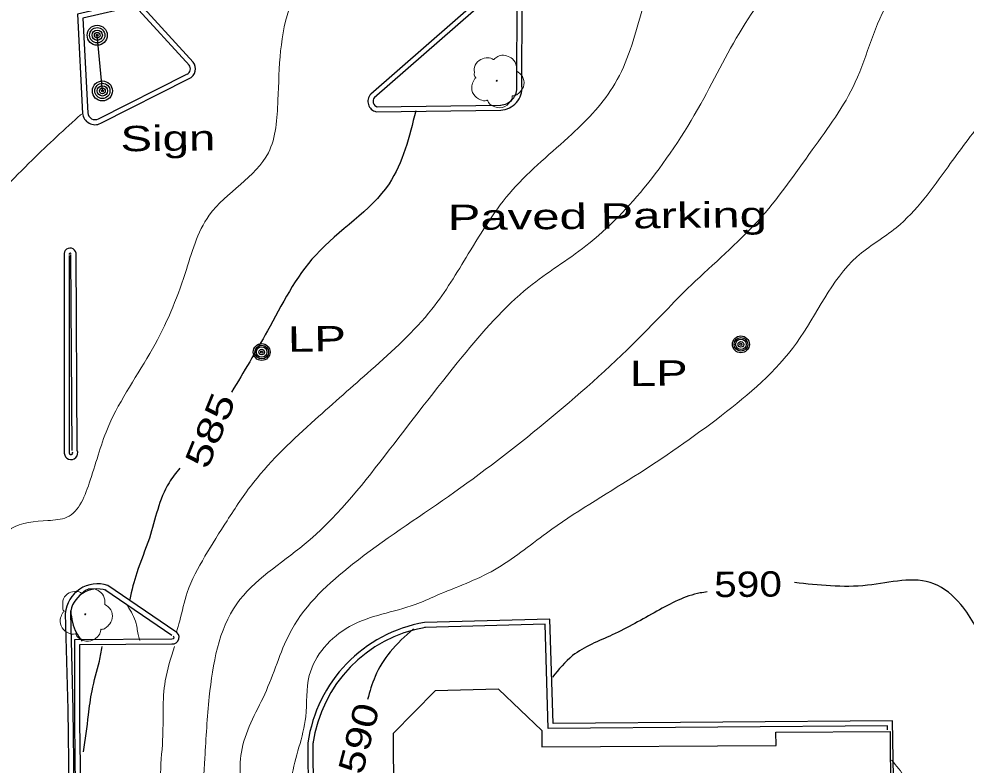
# Model space of a CAD drawing. Extents: x 2361708 to 2370558, y 6977955 to 6991887.
# Drawn here: x 2369400.6 to 2369580.2, y 6990436.3 to 6990577.7 of the extents above; entities that cross this region are included whole.
import ezdxf
from ezdxf.enums import TextEntityAlignment as Align

# ---------------------------------------------------------------- set-up
doc = ezdxf.new("R2010")
doc.units = 0
doc.header["$LTSCALE"] = 1.9
for name, color, linetype, lineweight in [('11', 7, 'Continuous', 25), ('2', 7, 'Continuous', 25), ('20', 7, 'Continuous', 25), ('21', 7, 'Continuous', 25), ('29', 7, 'Continuous', 13), ('31', 7, 'Continuous', 13), ('35', 7, 'Continuous', 13)]:
    doc.layers.add(name, color=color, linetype=linetype, lineweight=lineweight)

msp = doc.modelspace()

# ---------------------------------------------------------------- linework, layer by layer
at = {"layer": '11'}
for points in [[(2369499.748, 6990442.865), (2369491.553, 6990450.687), (2369479.545, 6990450.343), (2369471.572, 6990442.257), (2369471.652, 6990430.697), (2369480.199, 6990422.688)], [(2369499.748, 6990442.865), (2369499.768, 6990439.735), (2369544.167, 6990439.967), (2369544.153, 6990442.548), (2369565.793, 6990442.674), (2369565.865, 6990430.924), (2369564.134, 6990430.917)]]:
    msp.add_lwpolyline(points, dxfattribs=at)
at = {"layer": '2'}
for p, q in [((2369502.726, 6990594.39), (2369467.318, 6990563.452)), ((2369503.352, 6990593.667), (2369467.945, 6990562.728)), ((2369415.71, 6990558.781), (2369432.48, 6990567.241)), ((2369416.138, 6990557.925), (2369432.908, 6990566.385)), ((2369468.341, 6990561.072), (2369491.959, 6990561.387)), ((2369468.35, 6990560.112), (2369491.968, 6990560.427)), ((2369409.197, 6990532.888), (2369409.223, 6990495.386)), ((2369410.157, 6990532.886), (2369410.183, 6990495.385)), ((2369410.738, 6990495.93), (2369410.495, 6990532.97)), ((2369411.698, 6990495.94), (2369411.455, 6990532.979)), ((2369429.643, 6990460.848), (2369416.92, 6990469.528)), ((2369430.185, 6990461.644), (2369417.462, 6990470.323)), ((2369409.423, 6990465.016), (2369409.916, 6990446.79)), ((2369410.382, 6990465.046), (2369410.876, 6990446.819)), ((2369409.916, 6990446.79), (2369411.463, 6990302.108)), ((2369410.876, 6990446.799), (2369412.423, 6990302.117)), ((2369412.913, 6990302.162), (2369411.229, 6990444.322)), ((2369413.873, 6990302.171), (2369412.189, 6990444.332))]:
    msp.add_line(p, q, dxfattribs=at)
for points in [[(2369495.035, 6990564.986), (2369495.084, 6990581.837), (2369503.894, 6990582.001), (2369503.933, 6990593.582)], [(2369495.995, 6990564.985), (2369496.044, 6990580.896), (2369504.852, 6990581.06), (2369504.893, 6990593.581)], [(2369433.659, 6990569.542), (2369422.988, 6990581.181), (2369411.721, 6990578.614), (2369412.71, 6990559.812)], [(2369432.955, 6990568.895), (2369422.657, 6990580.118), (2369412.719, 6990577.853), (2369413.67, 6990559.861)], [(2369546.215, 6990311.071), (2369568.607, 6990311.934), (2369566.214, 6990444.668), (2369501.886, 6990444.155), (2369501.307, 6990463.951), (2369477.512, 6990463.334)], [(2369565.29, 6990442.979), (2369565.273, 6990443.699), (2369500.955, 6990443.186), (2369500.376, 6990462.962), (2369477.541, 6990462.375)], [(2369411.229, 6990444.332), (2369411.219, 6990460.083), (2369429.589, 6990460.218)], [(2369412.189, 6990444.332), (2369412.178, 6990459.132), (2369429.598, 6990459.258)], [(2369455.418, 6990440.473), (2369455.55, 6990420.263), (2369475.425, 6990419.882), (2369475.862, 6990382.394)], [(2369456.379, 6990440.482), (2369456.502, 6990421.202), (2369476.376, 6990420.822), (2369476.822, 6990382.404)]]:
    msp.add_lwpolyline(points, dxfattribs=at)
for centre, radius, start, end in [((2370908.863, 6989030.092), 2208.068, 129.1299, 136.56719), ((2370908.863, 6989030.092), 2207.108, 129.1299, 136.56719), ((2369432.028, 6990568.261), 1.113, 295.14868, 38.13871), ((2369432.028, 6990568.261), 2.073, 295.14868, 38.13871), ((2369491.768, 6990564.66), 3.279, 272.7079, 4.39234), ((2369491.768, 6990564.66), 4.239, 272.7079, 4.39234), ((2369468.827, 6990562.09), 2.033, 137.92745, 256.43572), ((2369468.827, 6990562.09), 1.073, 137.92745, 256.43572), ((2369415.058, 6990560.019), 2.357, 185.03119, 297.29378), ((2369415.058, 6990560.019), 1.397, 185.03119, 297.29378), ((2369410.319, 6990533.126), 1.146, 352.61689, 192.00157), ((2369410.319, 6990533.126), 0.186, 352.61689, 192.00157), ((2369410.503, 6990495.467), 1.282, 183.63408, 21.56415), ((2369410.503, 6990495.467), 0.322, 183.63408, 21.56415), ((2369415.519, 6990464.524), 6.116, 71.47171, 175.38769), ((2369415.519, 6990464.524), 5.156, 71.47171, 175.38769), ((2369482.167, 6990436.729), 27.009, 99.92492, 172.03271), ((2369482.167, 6990436.729), 26.049, 99.92492, 172.03271), ((2369429.767, 6990460.48), 1.234, 262.1567, 70.19524), ((2369429.767, 6990460.48), 0.274, 262.1567, 70.19524)]:
    msp.add_arc(centre, radius, start, end, dxfattribs=at)
at = {"layer": '20'}
for centre, radius in [((2369446.653, 6990514.573), 1.6), ((2369537.503, 6990516.028), 1.6), ((2369537.503, 6990516.028), 1.3), ((2369537.503, 6990516.028), 1), ((2369537.503, 6990516.028), 0.539), ((2369537.503, 6990516.028), 0.192), ((2369446.653, 6990514.573), 1.3), ((2369446.653, 6990514.573), 1), ((2369446.653, 6990514.573), 0.539), ((2369446.653, 6990514.573), 0.192)]:
    msp.add_circle(centre, radius, dxfattribs=at)
at = {"layer": '21'}
msp.add_line((2369416.45, 6990564.058), (2369415.469, 6990574.609), dxfattribs=at)
for centre, radius in [((2369415.47, 6990574.609), 1.9), ((2369415.47, 6990574.609), 1.442), ((2369415.47, 6990574.609), 0.973), ((2369415.47, 6990574.609), 0.539), ((2369415.47, 6990574.609), 0.192), ((2369416.45, 6990564.058), 1.9), ((2369416.45, 6990564.058), 1.442), ((2369416.45, 6990564.058), 0.973), ((2369416.45, 6990564.058), 0.539), ((2369416.45, 6990564.058), 0.192)]:
    msp.add_circle(centre, radius, dxfattribs=at)
at = {"layer": '29'}
for centre in [(2369491.225, 6990565.98), (2369413.194, 6990464.862)]:
    msp.add_circle(centre, 0.1, dxfattribs=at)
for points in [[(2369487.26, 6990566.552), (2369487.28, 6990566.562), (2369487.199, 6990566.632), (2369486.963, 6990567.259), (2369487.001, 6990568.54), (2369487.889, 6990569.838), (2369489.194, 6990570.321), (2369490.316, 6990570.131), (2369490.547, 6990570.004), (2369490.617, 6990570.004), (2369490.667, 6990570.044), (2369491.014, 6990570.338), (2369491.88, 6990570.786), (2369493.091, 6990570.718), (2369494.206, 6990570.128), (2369494.939, 6990568.705), (2369494.948, 6990567.845)], [(2369494.938, 6990567.865), (2369496.078, 6990566.806), (2369496.363, 6990565.219), (2369495.655, 6990563.892), (2369495.001, 6990563.346), (2369494.333, 6990563.129), (2369494.183, 6990563.118), (2369494.164, 6990563.008), (2369493.843, 6990562.104), (2369492.303, 6990560.94), (2369490.411, 6990561.222), (2369489.511, 6990562.163), (2369489.44, 6990562.293), (2369489.32, 6990562.271), (2369488.109, 6990562.39), (2369486.84, 6990563.388), (2369486.494, 6990565.025), (2369486.864, 6990566.048), (2369487.19, 6990566.492), (2369487.26, 6990566.542)], [(2369409.229, 6990465.434), (2369409.248, 6990465.445), (2369409.168, 6990465.514), (2369408.932, 6990466.142), (2369408.969, 6990467.422), (2369409.857, 6990468.72), (2369411.162, 6990469.203), (2369412.284, 6990469.013), (2369412.516, 6990468.886), (2369412.586, 6990468.886), (2369412.635, 6990468.927), (2369412.983, 6990469.22), (2369413.848, 6990469.669), (2369415.059, 6990469.6), (2369416.175, 6990469.01), (2369416.908, 6990467.588), (2369416.916, 6990466.728)], [(2369416.906, 6990466.748), (2369418.046, 6990465.688), (2369418.331, 6990464.101), (2369417.624, 6990462.774), (2369416.969, 6990462.228), (2369416.302, 6990462.011), (2369416.152, 6990462), (2369416.133, 6990461.89), (2369415.811, 6990460.987), (2369414.272, 6990459.822), (2369412.379, 6990460.104), (2369411.48, 6990461.046), (2369411.409, 6990461.175), (2369411.289, 6990461.153), (2369410.078, 6990461.272), (2369408.808, 6990462.27), (2369408.463, 6990463.907), (2369408.833, 6990464.931), (2369409.159, 6990465.374), (2369409.229, 6990465.424)]]:
    msp.add_spline(points, degree=3, dxfattribs=at)
at = {"layer": '31', "lineweight": 25}
for points in [[(2369457.573, 6990727.837), (2369455.156, 6990725.414), (2369441.406, 6990711.683), (2369427.93, 6990697.584), (2369411.652, 6990682.528), (2369397.527, 6990667.253), (2369384.581, 6990653.119), (2369369.793, 6990637.027), (2369354.54, 6990619.401), (2369341.222, 6990605.474), (2369326.823, 6990590.656), (2369316.113, 6990578.953), (2369308.204, 6990569.458), (2369300.463, 6990558.984), (2369297.485, 6990555.615)], [(2369475.849, 6990560.273), (2369470.8, 6990546.475), (2369456.888, 6990532.951), (2369447.725, 6990518.563), (2369440.944, 6990506.988)], [(2369431.132, 6990492.554), (2369429.097, 6990489.805), (2369425.357, 6990479.319), (2369422.96, 6990472.726), (2369421.628, 6990467.693)], [(2369584.044, 6990458.368), (2369579.204, 6990466.733), (2369574.097, 6990470.664), (2369561.509, 6990470.364), (2369547.673, 6990470.882)], [(2369531.1, 6990469.094), (2369529.802, 6990468.902), (2369521.584, 6990465.464), (2369513.126, 6990460.963), (2369505.603, 6990457.022), (2369501.772, 6990452.955)], [(2369410.418, 6990465.526), (2369411.527, 6990461.346), (2369412.187, 6990460.352), (2369412.603, 6990459.756)], [(2369475.423, 6990462.104), (2369470.995, 6990457.732), (2369468.169, 6990453.085), (2369466.71, 6990448.74)], [(2369412.892, 6990438.788), (2369413.826, 6990445.787), (2369414.482, 6990450.374), (2369415.879, 6990456.007), (2369416.383, 6990458.732)]]:
    msp.add_spline(points, degree=3, dxfattribs=at)
at = {"layer": '35'}
for points in [[(2369589.024, 6990847.124), (2369582.523, 6990842.952), (2369572.004, 6990834.461), (2369559.064, 6990823.828), (2369546.478, 6990812.868), (2369529.767, 6990798.228), (2369512.643, 6990783.864), (2369498.258, 6990771.697), (2369486.743, 6990760.556), (2369475.253, 6990750.047), (2369461.806, 6990737.018), (2369449.25, 6990724.998), (2369438.221, 6990714.263), (2369425.148, 6990700.927), (2369411.215, 6990686.494), (2369398.173, 6990672.869), (2369384.034, 6990658.014), (2369367.786, 6990640.968), (2369354.092, 6990625.537), (2369339.385, 6990609.417), (2369329.328, 6990600.65), (2369317.831, 6990589.7), (2369309.643, 6990578.922), (2369302.684, 6990570.375), (2369299.011, 6990565.49), (2369294.049, 6990559.363)], [(2369595.795, 6990844.938), (2369592.302, 6990842.125), (2369580.571, 6990832.733), (2369561.289, 6990817.059), (2369541.359, 6990799.109), (2369520.584, 6990781.629), (2369501.475, 6990763.577), (2369489.066, 6990752.858), (2369475.206, 6990740.206), (2369457.564, 6990723.547), (2369446.303, 6990712.069), (2369434.046, 6990698.992), (2369420.924, 6990685.596), (2369406.917, 6990671.543), (2369391.96, 6990656.369), (2369378.059, 6990640.666), (2369362.106, 6990622.013), (2369343.827, 6990601.889), (2369326.274, 6990583.131), (2369312.026, 6990566.024), (2369303.306, 6990553.37), (2369296.406, 6990542.874), (2369297.824, 6990539.938)], [(2369574.655, 6990840.717), (2369557.319, 6990826.511), (2369538.764, 6990811.174), (2369520.773, 6990796.442), (2369501.621, 6990779.759), (2369484.652, 6990763.757), (2369462.548, 6990743.115), (2369445.997, 6990727.337), (2369432.421, 6990713.237), (2369417.462, 6990698.334), (2369403.338, 6990682.939), (2369386.292, 6990666.596), (2369369.91, 6990648.959), (2369349.911, 6990627.718), (2369333.031, 6990610.766), (2369315.421, 6990593.917), (2369304.664, 6990582.005), (2369299.1, 6990574.992), (2369294.99, 6990569.692), (2369290.36, 6990562.378)], [(2369500.556, 6990783.499), (2369489.516, 6990773.904), (2369471.423, 6990757.361), (2369438.608, 6990725.127), (2369418.108, 6990704.051), (2369397.526, 6990683.114), (2369379.529, 6990664.881), (2369362.71, 6990646.78), (2369338.963, 6990624.234), (2369322.426, 6990607.105), (2369307.983, 6990592.637), (2369298.529, 6990581.447), (2369289.611, 6990569.561), (2369287.006, 6990565.936)], [(2369537.676, 6990683.828), (2369533.43, 6990670.727), (2369533.566, 6990662.768), (2369532.166, 6990651.163), (2369526.46, 6990633.938), (2369527.214, 6990617.835), (2369526.528, 6990613.168), (2369522.55, 6990594.009), (2369518.575, 6990578.741), (2369513.622, 6990565.433), (2369505.452, 6990555.874), (2369494.202, 6990545.297), (2369485.817, 6990533.166), (2369478.927, 6990522.711), (2369467.386, 6990511.17), (2369456.775, 6990501.759), (2369445.118, 6990489.867), (2369440.087, 6990482.599), (2369435.891, 6990475.849), (2369432.535, 6990469.006), (2369431.107, 6990463.603), (2369430.488, 6990461.466)], [(2369583.159, 6990623.878), (2369578.06, 6990607.968), (2369574.274, 6990592.842), (2369565.841, 6990581.521), (2369559.181, 6990565.697), (2369551.033, 6990552.878), (2369540.701, 6990539.39), (2369528.116, 6990527.279), (2369518.052, 6990517.083), (2369500.373, 6990501.194), (2369482.065, 6990487.219), (2369463.867, 6990474.335), (2369452.353, 6990461.995), (2369447.533, 6990450.418), (2369442.928, 6990439.404), (2369443.549, 6990428.729), (2369446.468, 6990420.457), (2369450.809, 6990406.727)], [(2369552.918, 6990621.749), (2369552.801, 6990606.668), (2369548.551, 6990591.977), (2369538.876, 6990577.714), (2369530.469, 6990562.653), (2369519.773, 6990546.42), (2369508.104, 6990534.689), (2369497.308, 6990526.876), (2369484.683, 6990513.685), (2369469.921, 6990494.834), (2369454.73, 6990478.088), (2369441.917, 6990466.826), (2369436.714, 6990449.215), (2369435.875, 6990437.596), (2369435.795, 6990429.206), (2369437.929, 6990419.255)], [(2369462.411, 6990617.708), (2369458.922, 6990606.164), (2369457.051, 6990591.496), (2369452.185, 6990580.529), (2369449.738, 6990562.285), (2369447.923, 6990552.357), (2369436.715, 6990540.51), (2369432.14, 6990529.466), (2369425.966, 6990515.196), (2369417.654, 6990500.626), (2369414.152, 6990490.282), (2369409.699, 6990483.25), (2369406.135, 6990482.636), (2369399.149, 6990481.129), (2369393.883, 6990475.419), (2369388.553, 6990471.178), (2369385.837, 6990468.632), (2369385.063, 6990468.024)], [(2369403.265, 6990589.763), (2369396.84, 6990582.832), (2369393.288, 6990575.668), (2369390.172, 6990570.058), (2369389.142, 6990568.908)], [(2369412.471, 6990559.67), (2369403.134, 6990550.951), (2369392.326, 6990540.177), (2369386.272, 6990534.239), (2369381.028, 6990525.219), (2369377.57, 6990512.405), (2369375.458, 6990503.065), (2369374.696, 6990496.007), (2369377.716, 6990491.776), (2369382.785, 6990489.784), (2369384.199, 6990489.477)], [(2369583.549, 6990558.768), (2369576.774, 6990549.703), (2369566.944, 6990538.139), (2369559.496, 6990532.608), (2369548.031, 6990516.268), (2369533.802, 6990502.522), (2369517.201, 6990490.953), (2369500.632, 6990480.245), (2369490.788, 6990473.291), (2369479.824, 6990468.417), (2369475.74, 6990466.708), (2369463.318, 6990462.539), (2369455.666, 6990453.256), (2369455.001, 6990445.439), (2369452.331, 6990433.903), (2369452.966, 6990424.959), (2369455.071, 6990420.248), (2369458.708, 6990414.253), (2369460.271, 6990408.738), (2369463.921, 6990399.222), (2369464.717, 6990393.379)], [(2369421.21, 6990466.439), (2369422.851, 6990463.144), (2369423.294, 6990460.768), (2369423.562, 6990459.901)], [(2369430.093, 6990458.743), (2369428.375, 6990452.276), (2369427.871, 6990441.071), (2369427.47, 6990433.846), (2369427.813, 6990429.3)], [(2369585.061, 6990314.781), (2369579.679, 6990326.49), (2369575.798, 6990343.474), (2369571.688, 6990355.956), (2369568.665, 6990369.917), (2369569.172, 6990376.592), (2369568.415, 6990397.226), (2369570.13, 6990412.503), (2369569.923, 6990424.812), (2369568.556, 6990433.869), (2369566.064, 6990437.236)]]:
    msp.add_spline(points, degree=3, dxfattribs=at)

# ---------------------------------------------------------------- texts
at = {"layer": '2', "width": 1.45}
msp.add_text('Paved Parking', height=4.8, rotation=0.545, dxfattribs=at).set_placement((2369481.934, 6990537.67))
at = {"layer": '20', "width": 1.4}
for s, p in [('Sign', (2369419.899, 6990552.61)), ('  LP', (2369446.652, 6990514.573)), ('  LP', (2369511.457, 6990508.07))]:
    msp.add_text(s, height=4.8, rotation=0.545, dxfattribs=at).set_placement(p)
at = {"layer": '31'}
for s, rotation, width, p in [(' 585 ', 67.731, 1.35, (2369439.11, 6990498.825)), (' 590 ', 0.545, 1.2, (2369538.876, 6990468.168)), (' 590 ', 75.65, 1.25, (2369467.388, 6990440.767))]:
    msp.add_text(s, height=4.8, rotation=rotation, dxfattribs=dict(at, width=width)).set_placement(p, align=Align.CENTER)

doc.saveas('drawing.dxf')
